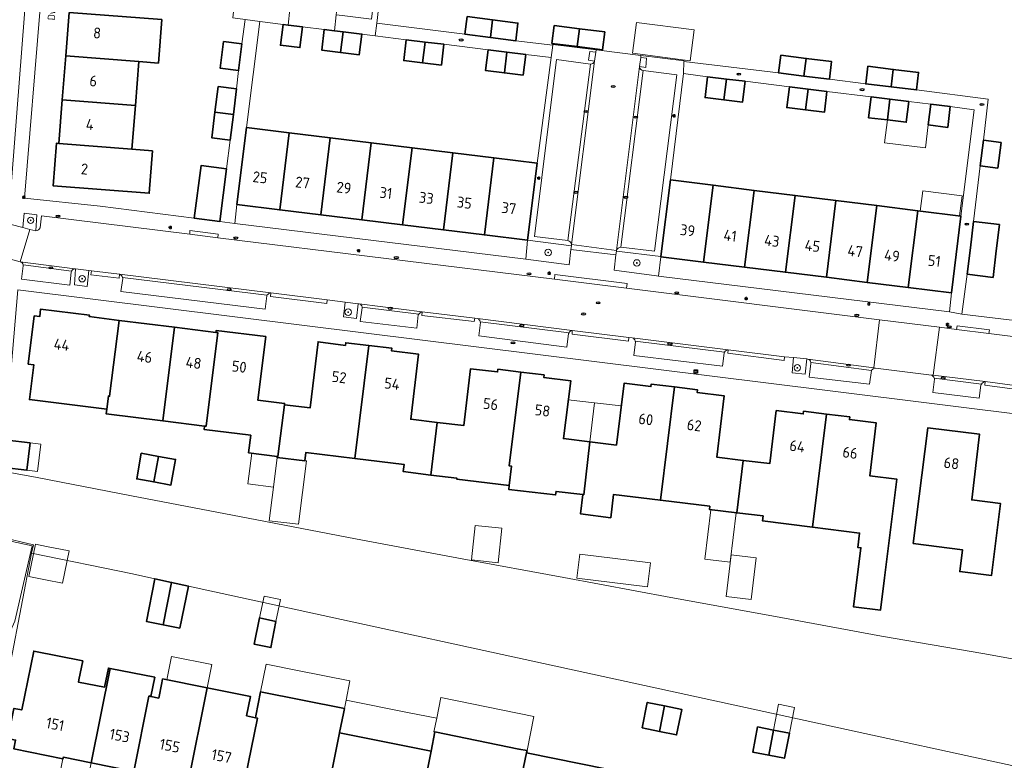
# Model space of a CAD drawing. Header units: metres. Extents: x 149984 to 156489, y 469398 to 478068.
# Tile 673 of 854: x 154636 to 154757, y 471860 to 471952. Entities that reach past the tile are written whole.
import ezdxf
from ezdxf.enums import TextEntityAlignment as Align

# ---------------------------------------------------------------- set-up
doc = ezdxf.new("R2010")
doc.units = ezdxf.units.M
doc.header["$LTSCALE"] = 0.75
for name, color, linetype, lineweight in [('B-WE-GK-BESCHOEIING-G', 252, 'GK-BESCHOEIING-SO', 18), ('B-WE-GR-BEPLANTING_CULTUUR_HEESTERS-GV', 252, 'Continuous', 18), ('B-WE-GR-BOOM-S', 252, 'Continuous', 25), ('B-WE-GR-GROENVOORZIENING-GV', 252, 'Continuous', 18), ('B-WE-IE-MEUBILAIR-S', 252, 'Continuous', 25), ('B-WE-OG-BEBOUWING-GV', 6, 'Continuous', 35), ('B-WE-OG-BEBOUWING-T18', 1, 'Continuous', 18), ('B-WE-OG-BEBOUWING_LUIFEL-GV', 6, 'Continuous', 18), ('B-WE-OG-BEBOUWING_OVERBOUWING-GV', 6, 'Continuous', 18), ('B-WE-OG-TERREIN_BEGROEID-GV', 252, 'Continuous', 18), ('B-WE-OG-TERREIN_ERF-GV', 252, 'Continuous', 18), ('B-WE-OG-TOPOGRAFIE-T18', 7, 'Continuous', 18), ('B-WE-OG-WATER-GV', 252, 'Continuous', 18), ('B-WE-VH-HALFVERHARDING_GRASBETONSTEEN-GV', 252, 'Continuous', 18), ('B-WE-VH-OPENVERHARDING_BETONELEMENT-GV', 252, 'Continuous', 18), ('B-WE-VH-OPENVERHARDING_BETONSTRAATSTEEN-GV', 252, 'Continuous', 18), ('B-WE-VH-OPENVERHARDING_STRAATBAKSTEEN-GV', 252, 'Continuous', 18), ('B-WE-VH-OPENVERHARDING_TEGEL-GV', 252, 'Continuous', 18)]:
    doc.layers.add(name, color=color, linetype=linetype, lineweight=lineweight)
doc.styles.add('NLCS-ISO', font='NLCS-ISO.ttf')
doc.styles.add('NLCS-ISO-M500-T18', font='NLCS-ISO.ttf', dxfattribs={"height": 0.9})
doc.styles.add('NLCS-ISO-M750-T18', font='NLCS-ISO.ttf', dxfattribs={"height": 1.35})
doc.linetypes.add('GK-BESCHOEIING-SO', pattern='A,18,-3,[1,NLCS.SHX,S=0.6,R=0,X=0,Y=0],-3', length=24)

# ---------------------------------------------------------------- blocks, each defined once
blk = doc.blocks.new('SIE-MEUBILAIR_BORD_VERKEER-SO')
blk.add_lwpolyline([(-0.5625, -0.5625), (0.5625, -0.5625), (0.5625, 0.5625), (-0.5625, 0.5625)], close=True)
at = {"style": 'NLCS-ISO'}
blk.add_text('vb', height=0.75, dxfattribs=at).set_placement((0, 0), align=Align.MIDDLE_CENTER)
blk = doc.blocks.new('SIE-MEUBILAIR_KAST_CAI-SO')
for points in [[(-1, 1), (1, 1), (1, 0.84), (-1, 0.84)], [(-1, 0.76), (1, 0.76), (1, -1), (-1, -1)]]:
    blk.add_lwpolyline(points, close=True)
at = {"style": 'NLCS-ISO'}
blk.add_text('cai', height=0.75, dxfattribs=at).set_placement((0, 0), align=Align.MIDDLE_CENTER)
blk = doc.blocks.new('SIE-MEUBILAIR_PAAL_LICHTMAST-SO')
for points in [[(-0.62, 0), (-1, 0)], [(-0.71, 0.71), (-0.44, 0.44)], [(0, 1), (0, 0.62)], [(0.44, 0.44), (0.71, 0.71)], [(1, 0), (0.62, 0)], [(-0.71, -0.71), (-0.44, -0.44)], [(0, -0.62), (0, -1)], [(0.44, -0.44), (0.71, -0.71)]]:
    blk.add_lwpolyline(points)
blk.add_circle((0, 0), 0.5)
blk = doc.blocks.new('SIE-MEUBILAIR_PUT_RIOOLPUT-SO')
blk.add_ellipse((0, 0), major_axis=(1.25, 0), ratio=0.54)
at = {"style": 'NLCS-ISO'}
blk.add_text('ri', height=0.75, dxfattribs=at).set_placement((-0.04, 0.07), align=Align.MIDDLE_CENTER)
blk = doc.blocks.new('SIE-MEUBILAIR_PUT_KOLK-SO')
blk.add_ellipse((0, 0), major_axis=(1.25, 0), ratio=0.54)
at = {"style": 'NLCS-ISO'}
blk.add_text('klk', height=0.75, dxfattribs=at).set_placement((0.03, 0), align=Align.MIDDLE_CENTER)
blk = doc.blocks.new('SIE-MEUBILAIR_PUT_BRANDKRAAN-SO')
blk.add_ellipse((0, 0), major_axis=(1.25, 0), ratio=0.54)
at = {"style": 'NLCS-ISO'}
blk.add_text('bk', height=0.75, dxfattribs=at).set_placement((0.03, 0), align=Align.MIDDLE_CENTER)
blk = doc.blocks.new('SGR-BOOM_GBKN-SO')
at = {"linetype": 'ByBlock', "lineweight": 18}
h = blk.add_hatch(color=0, dxfattribs=at)
h.dxf.hatch_style = 1
edge = h.paths.add_edge_path()
edge.add_arc((0, 0), 0.25, 0, 360)
at = {"color": 0, "linetype": 'ByBlock', "lineweight": 18}
for radius in [2, 0.25]:
    blk.add_circle((0, 0), radius, dxfattribs=at)
at = {"color": 0, "linetype": 'ByBlock', "lineweight": 18, "style": 'NLCS-ISO'}
blk.add_attdef('SOORT', (2.5, 0), '', height=1.5, dxfattribs=at)

msp = doc.modelspace()

# ---------------------------------------------------------------- linework, layer by layer
at = {"layer": 'B-WE-GK-BESCHOEIING-G', "flags": 128}
for points in [[(154445.683, 471935.293), (154457.761, 471932.784), (154467.364, 471930.588), (154478.549, 471928.253), (154485.988, 471926.546), (154497.2, 471924.149), (154508.97, 471921.658), (154521, 471919.074), (154531.451, 471916.863), (154543.248, 471914.354), (154554.601, 471912.014), (154566.129, 471909.615), (154576.603, 471907.466), (154583.651, 471906.033), (154588.496, 471905.001), (154601.674, 471902.335), (154614.227, 471899.86), (154620.841, 471898.517), (154627.405, 471897.185), (154627.752, 471897.114), (154627.862, 471897.092), (154630.211, 471896.65), (154631.335, 471896.439), (154631.662, 471896.377), (154633.448, 471896.041), (154637.76, 471895.23), (154649.412, 471892.981), (154663.852, 471890.202), (154677.127, 471887.659), (154690.331, 471885.196), (154702.88, 471882.887), (154716.12, 471880.424), (154728.608, 471878.16), (154742.195, 471875.651), (154754.701, 471873.48), (154766.296, 471871.38), (154778.841, 471869.151), (154785.011, 471868.152)], [(154637.036, 471885.886), (154637.299, 471886.929), (154633.077, 471887.927), (154632.873, 471886.949), (154629.856, 471887.576), (154629.542, 471887.641), (154628.414, 471887.875), (154625.957, 471888.386), (154625.633, 471888.453), (154623.439, 471888.909), (154619.671, 471889.661), (154619.61, 471889.46)]]:
    msp.add_lwpolyline(points, dxfattribs=at)
at = {"layer": 'B-WE-GR-BEPLANTING_CULTUUR_HEESTERS-GV', "flags": 128}
for points in [[(154703.768, 471923.421), (154703.825, 471923.896), (154698.412, 471924.579), (154698.412, 471924.576), (154698.18, 471922.235), (154703.544, 471921.551)], [(154714.883, 471922.537), (154714.885, 471922.552), (154709.384, 471923.208), (154709.336, 471922.763), (154709.131, 471920.886), (154714.361, 471920.17), (154714.586, 471920.142)]]:
    msp.add_lwpolyline(points, close=True, dxfattribs=at)
at = {"layer": 'B-WE-GR-GROENVOORZIENING-GV', "flags": 128}
for points in [[(154637.588, 471925.728), (154637.726, 471927.699), (154636.144, 471927.91), (154635.993, 471926.137), (154636.83, 471925.922)], [(154644.146, 471920.828), (154642.5, 471921.042), (154642.351, 471919.059), (154643.922, 471918.861)], [(154677.465, 471916.722), (154675.834, 471916.929), (154675.619, 471915.087), (154677.245, 471914.883)], [(154732.964, 471909.896), (154731.311, 471910.062), (154731.126, 471908.194), (154732.718, 471908.018)]]:
    msp.add_lwpolyline(points, close=True, dxfattribs=at)
at = {"layer": 'B-WE-OG-BEBOUWING-GV', "flags": 128}
for points in [[(154641.697, 471952.736), (154641.275, 471947.35), (154650.308, 471946.654), (154652.752, 471946.479), (154653.158, 471951.853)], [(154693.803, 471949.643), (154694.079, 471951.82), (154690.941, 471952.219), (154690.664, 471950.042)], [(154668.155, 471951.247), (154667.844, 471948.686), (154670.239, 471948.396), (154670.55, 471950.957), (154668.803, 471951.169)], [(154694.079, 471951.82), (154693.803, 471949.643), (154696.941, 471949.245), (154697.217, 471951.422)], [(154704.825, 471950.715), (154701.694, 471951.111), (154701.416, 471948.911), (154704.546, 471948.515)], [(154675.267, 471947.791), (154675.581, 471950.352), (154674.54, 471950.48), (154673.256, 471950.637), (154672.942, 471948.076)], [(154675.581, 471950.352), (154675.267, 471947.791), (154677.592, 471947.506), (154677.905, 471950.067)], [(154704.546, 471948.515), (154707.676, 471948.119), (154707.955, 471950.318), (154704.825, 471950.715)], [(154663.081, 471948.84), (154660.799, 471949.127), (154660.385, 471945.832), (154662.667, 471945.545)], [(154683.385, 471949.353), (154683.079, 471946.791), (154685.412, 471946.513), (154685.717, 471949.075)], [(154685.717, 471949.075), (154685.412, 471946.513), (154687.744, 471946.235), (154688.049, 471948.797)], [(154640.852, 471941.941), (154649.89, 471941.244), (154650.308, 471946.654), (154641.275, 471947.35)], [(154695.851, 471947.818), (154693.528, 471948.106), (154693.211, 471945.545), (154695.534, 471945.257)], [(154697.858, 471944.97), (154698.175, 471947.53), (154695.851, 471947.818), (154695.534, 471945.257)], [(154732.592, 471944.863), (154732.865, 471947.045), (154729.729, 471947.437), (154729.457, 471945.255)], [(154732.865, 471947.045), (154732.592, 471944.863), (154735.728, 471944.471), (154736, 471946.653)], [(154743.377, 471943.531), (154743.636, 471945.697), (154740.496, 471946.073), (154740.237, 471943.906)], [(154720.669, 471944.781), (154720.361, 471942.219), (154722.683, 471941.94), (154722.992, 471944.501)], [(154743.636, 471945.697), (154743.377, 471943.531), (154746.516, 471943.156), (154746.775, 471945.322)], [(154659.738, 471940.404), (154662.02, 471940.118), (154662.417, 471943.281), (154660.135, 471943.567)], [(154722.683, 471941.94), (154725.006, 471941.66), (154725.314, 471944.222), (154722.992, 471944.501)], [(154732.789, 471940.69), (154733.108, 471943.25), (154730.783, 471943.54), (154730.464, 471940.98)], [(154732.789, 471940.69), (154735.113, 471940.4), (154735.432, 471942.96), (154733.108, 471943.25)], [(154742.908, 471939.443), (154743.219, 471942.004), (154740.897, 471942.286), (154740.586, 471939.725)], [(154649.89, 471941.244), (154640.852, 471941.941), (154640.429, 471936.539), (154649.473, 471935.842)], [(154743.219, 471942.004), (154742.908, 471939.443), (154745.23, 471939.161), (154745.54, 471941.722)], [(154748.282, 471941.389), (154747.966, 471938.829), (154750.367, 471938.532), (154750.684, 471941.092)], [(154659.738, 471940.404), (154659.341, 471937.241), (154661.624, 471936.955), (154662.02, 471940.118)], [(154668.927, 471937.845), (154663.627, 471938.495), (154662.461, 471928.979), (154667.761, 471928.33)], [(154668.927, 471937.845), (154667.761, 471928.33), (154672.823, 471927.71), (154673.989, 471937.225)], [(154652.014, 471935.646), (154649.473, 471935.842), (154640.429, 471936.539), (154640.127, 471936.561), (154639.715, 471931.302), (154651.608, 471930.386)], [(154672.823, 471927.71), (154677.886, 471927.09), (154679.051, 471936.605), (154673.989, 471937.225)], [(154677.886, 471927.09), (154682.948, 471926.47), (154684.114, 471935.985), (154679.051, 471936.605)], [(154756.55, 471933.483), (154756.959, 471936.656), (154754.775, 471936.937), (154754.366, 471933.765)], [(154684.114, 471935.985), (154682.948, 471926.47), (154688.01, 471925.85), (154689.176, 471935.365)], [(154693.073, 471925.23), (154694.238, 471934.745), (154689.176, 471935.365), (154688.01, 471925.85)], [(154661.185, 471933.39), (154658.012, 471933.809), (154657.154, 471927.308), (154660.326, 471926.889)], [(154694.238, 471934.745), (154693.073, 471925.23), (154698.412, 471924.576), (154698.412, 471924.579), (154699.577, 471934.091)], [(154720.182, 471921.879), (154721.361, 471931.37), (154716.062, 471932.027), (154714.885, 471922.552), (154714.883, 471922.537)], [(154721.361, 471931.37), (154720.182, 471921.879), (154725.243, 471921.251), (154726.421, 471930.741)], [(154725.243, 471921.251), (154730.304, 471920.623), (154731.482, 471930.113), (154726.421, 471930.741)], [(154735.365, 471919.994), (154736.543, 471929.485), (154731.482, 471930.113), (154730.304, 471920.623)], [(154735.365, 471919.994), (154740.426, 471919.366), (154741.604, 471928.856), (154736.543, 471929.485)], [(154745.487, 471918.738), (154746.665, 471928.228), (154741.604, 471928.856), (154740.426, 471919.366)], [(154746.665, 471928.228), (154745.487, 471918.738), (154750.83, 471918.074), (154752.008, 471927.565)], [(154756.374, 471923.252), (154756.768, 471926.516), (154753.572, 471926.902), (154753.177, 471923.638), (154752.783, 471920.375), (154755.98, 471919.988)], [(154646.702, 471905.294), (154647.871, 471914.674), (154644.193, 471915.133), (154644.216, 471915.315), (154638.177, 471916.068), (154638.061, 471915.141), (154637.387, 471915.225), (154636.644, 471909.261), (154637.318, 471909.177), (154636.782, 471904.874), (154646.364, 471903.677), (154646.568, 471905.31)], [(154647.871, 471914.674), (154646.702, 471905.294), (154646.568, 471905.31), (154646.364, 471903.677), (154646.294, 471903.117), (154653.298, 471902.244), (154654.741, 471913.818)], [(154659.859, 471913.18), (154654.741, 471913.818), (154653.298, 471902.244), (154658.444, 471901.602), (154658.641, 471901.577), (154660.084, 471913.152)], [(154667.525, 471897.846), (154668.319, 471904.216), (154668.32, 471904.226), (154668.344, 471904.414), (154665.032, 471904.827), (154666.01, 471912.667), (154659.89, 471913.43), (154659.859, 471913.18), (154660.084, 471913.152), (154658.641, 471901.577), (154658.444, 471901.602), (154658.394, 471901.199), (154664.173, 471900.479), (154663.901, 471898.298), (154667.449, 471897.855)], [(154668.319, 471904.216), (154667.525, 471897.846), (154667.449, 471897.855), (154667.432, 471897.716), (154670.835, 471897.314), (154670.974, 471898.333), (154677.053, 471897.595), (154678.773, 471911.559), (154675.919, 471911.902), (154675.88, 471911.574), (154672.503, 471912.02), (154671.513, 471903.84), (154668.32, 471904.226)], [(154687.234, 471902.051), (154683.958, 471902.445), (154684.924, 471910.487), (154681.588, 471910.888), (154681.628, 471911.216), (154678.773, 471911.559), (154677.053, 471897.595), (154683.132, 471896.857), (154683.034, 471895.974), (154686.434, 471895.556)], [(154697.586, 471908.28), (154694.732, 471908.623), (154694.693, 471908.295), (154691.357, 471908.696), (154690.51, 471901.657), (154687.234, 471902.051), (154686.434, 471895.556), (154689.659, 471895.159), (154689.649, 471895.046), (154696.124, 471894.252), (154696.416, 471896.634), (154696.13, 471896.67)], [(154706.112, 471899.653), (154702.837, 471900.059), (154703.738, 471907.208), (154700.402, 471907.609), (154700.441, 471907.937), (154697.586, 471908.28), (154696.13, 471896.67), (154696.416, 471896.634), (154696.124, 471894.252), (154696.067, 471893.767), (154701.878, 471893.088), (154701.929, 471893.523), (154705.258, 471893.134), (154705.349, 471893.123)], [(154714.829, 471892.438), (154716.562, 471906.451), (154713.709, 471906.804), (154713.668, 471906.476), (154710.334, 471906.889), (154709.387, 471899.248), (154706.112, 471899.653), (154705.349, 471893.123), (154705.258, 471893.134), (154704.957, 471890.753), (154708.691, 471890.281), (154709.041, 471893.154)], [(154716.562, 471906.451), (154714.829, 471892.438), (154720.933, 471891.684), (154720.892, 471891.292), (154724.302, 471890.882), (154725.082, 471897.369), (154721.807, 471897.769), (154722.709, 471905.357), (154719.375, 471905.77), (154719.415, 471906.097)], [(154735.389, 471903.089), (154732.535, 471903.438), (154732.495, 471903.111), (154729.16, 471903.519), (154728.358, 471896.968), (154725.082, 471897.369), (154724.302, 471890.882), (154727.525, 471890.494), (154727.459, 471889.892), (154733.625, 471889.114)], [(154735.389, 471903.089), (154733.625, 471889.114), (154739.478, 471888.375), (154739.248, 471886.604), (154739.634, 471886.555), (154738.71, 471879.262), (154742.046, 471878.84), (154742.555, 471882.862), (154742.969, 471886.133), (154744.074, 471895.048), (154740.736, 471895.453), (154741.537, 471902.004), (154738.202, 471902.412), (154738.242, 471902.74)], [(154746.089, 471887.071), (154752.183, 471886.321), (154751.85, 471883.607), (154755.802, 471883.138), (154756.906, 471892.027), (154753.339, 471892.47), (154754.32, 471900.593), (154747.909, 471901.38)], [(154634.028, 471899.848), (154633.637, 471896.476), (154636.477, 471896.146), (154636.869, 471899.518)], [(154652.174, 471894.699), (154652.747, 471897.863), (154650.631, 471898.246), (154650.058, 471895.082)], [(154652.747, 471897.863), (154652.174, 471894.699), (154654.289, 471894.316), (154654.863, 471897.479)], [(154653.327, 471877.046), (154654.371, 471882.271), (154652.293, 471882.723), (154651.265, 471877.466)], [(154655.389, 471876.626), (154656.446, 471881.819), (154654.371, 471882.271), (154653.327, 471877.046)], [(154665.246, 471877.881), (154664.574, 471874.65), (154666.657, 471874.219), (154667.275, 471877.441)], [(154644.415, 471859.983), (154646.764, 471871.654), (154646.554, 471871.696), (154646.083, 471869.343), (154642.852, 471869.961), (154642.916, 471870.219), (154643.386, 471872.573), (154637.319, 471873.786), (154635.84, 471866.509), (154634.867, 471866.71), (154634.109, 471862.977), (154635.082, 471862.779), (154634.864, 471861.702), (154640.934, 471860.468), (154641.001, 471860.672)], [(154651.577, 471868.205), (154651.585, 471868.245), (154651.827, 471868.193), (154652.298, 471870.547), (154646.764, 471871.654), (154644.415, 471859.983), (154649.724, 471858.913)], [(154651.585, 471868.245), (154651.577, 471868.205), (154649.724, 471858.913), (154656.413, 471857.563), (154658.765, 471869.253), (154653.256, 471870.355), (154653.158, 471869.864), (154652.783, 471867.987), (154651.827, 471868.193)], [(154664.989, 471865.507), (154664.753, 471865.554), (154663.654, 471865.793), (154664.132, 471868.18), (154658.765, 471869.253), (154656.413, 471857.563), (154662.86, 471856.262), (154663.12, 471856.211)], [(154673.867, 471857.317), (154675.149, 471863.687), (154675.159, 471863.736), (154675.636, 471866.087), (154675.76, 471866.698), (154665.379, 471868.735), (154664.797, 471865.77), (154664.753, 471865.554), (154664.989, 471865.507), (154663.12, 471856.211), (154662.86, 471856.262), (154662.818, 471856.058), (154668.596, 471854.877), (154669.291, 471858.236)], [(154715.334, 471867.008), (154713.203, 471867.443), (154712.578, 471864.305), (154714.709, 471863.87)], [(154714.709, 471863.87), (154716.839, 471863.435), (154717.464, 471866.573), (154715.334, 471867.008)], [(154728.82, 471864.034), (154726.857, 471864.419), (154726.252, 471861.313), (154728.229, 471860.928)], [(154684.285, 471850.587), (154686.463, 471861.411), (154675.149, 471863.687), (154673.867, 471857.317), (154678.768, 471856.334), (154677.945, 471852.204), (154681.055, 471851.584), (154681.523, 471851.491), (154681.454, 471851.145)], [(154686.463, 471861.411), (154684.285, 471850.587), (154687.078, 471850.036), (154687.185, 471850.338), (154690.732, 471849.629), (154691.602, 471853.728), (154696.489, 471852.737), (154698.278, 471861.207), (154698.336, 471861.481), (154697.336, 471861.684), (154686.942, 471863.793)], [(154728.229, 471860.928), (154730.171, 471860.534), (154730.782, 471863.649), (154728.82, 471864.034)], [(154696.489, 471852.737), (154700.986, 471851.825), (154700.272, 471848.134), (154706.019, 471846.982), (154706.092, 471847.188), (154705.828, 471847.242), (154708.231, 471859.183), (154698.278, 471861.207)]]:
    msp.add_lwpolyline(points, close=True, dxfattribs=at)
at = {"layer": 'B-WE-OG-BEBOUWING_LUIFEL-GV', "flags": 128}
for points in [[(154745.54, 471941.722), (154745.23, 471939.161), (154742.908, 471939.443), (154742.559, 471936.618), (154747.616, 471935.994), (154747.966, 471938.829), (154748.282, 471941.389)], [(154746.978, 471928.189), (154751.834, 471927.587), (154752.143, 471930.071), (154747.286, 471930.674)], [(154706.677, 471904.488), (154703.443, 471904.866), (154702.837, 471900.059), (154706.112, 471899.653)], [(154706.677, 471904.488), (154706.112, 471899.653), (154709.387, 471899.248), (154709.989, 471904.101)], [(154636.869, 471899.518), (154636.477, 471896.146), (154637.796, 471895.993), (154638.187, 471899.365)], [(154667.432, 471897.716), (154667.449, 471897.855), (154664.296, 471898.249), (154663.823, 471894.456), (154666.976, 471894.062)], [(154667.432, 471897.716), (154666.976, 471894.062), (154666.458, 471889.909), (154670.069, 471889.458), (154671.046, 471897.288), (154670.835, 471897.314)], [(154721.083, 471891.269), (154720.348, 471885.15), (154723.478, 471884.774), (154724.214, 471890.893)], [(154665.246, 471877.881), (154667.275, 471877.441), (154667.864, 471880.156), (154665.835, 471880.596)], [(154658.765, 471869.253), (154659.341, 471872.134), (154654.353, 471873.131), (154653.777, 471870.251)], [(154665.379, 471868.735), (154675.76, 471866.698), (154675.963, 471867.734), (154676.433, 471870.129), (154669.933, 471871.404), (154666.052, 471872.166)], [(154687.164, 471865.481), (154686.826, 471863.816), (154686.942, 471863.792), (154698.336, 471861.481), (154699.193, 471865.705), (154687.683, 471868.04)], [(154675.149, 471863.687), (154680.946, 471862.521), (154686.463, 471861.411), (154686.942, 471863.792), (154686.826, 471863.816), (154687.164, 471865.481), (154683.552, 471866.207), (154675.963, 471867.734), (154675.76, 471866.698)], [(154728.82, 471864.034), (154730.782, 471863.649), (154731.407, 471866.832), (154729.445, 471867.217)], [(154644.415, 471859.983), (154641.001, 471860.672), (154640.934, 471860.468), (154640.644, 471859.026), (154644.083, 471858.333)]]:
    msp.add_lwpolyline(points, close=True, dxfattribs=at)
at = {"layer": 'B-WE-OG-BEBOUWING_OVERBOUWING-GV', "flags": 128}
for points in [[(154711.398, 471947.681), (154718.51, 471946.764), (154719.001, 471950.573), (154711.89, 471951.491)], [(154691.935, 471889.33), (154691.479, 471885.053), (154694.772, 471884.701), (154695.228, 471888.978)], [(154637.544, 471887.007), (154636.737, 471883.011), (154638.77, 471882.601), (154640.881, 471882.175), (154641.688, 471886.171), (154638.913, 471886.731)], [(154704.504, 471882.791), (154713.238, 471881.719), (154713.604, 471884.703), (154704.87, 471885.775)], [(154723.59, 471885.703), (154722.97, 471880.548), (154726.07, 471880.176), (154726.69, 471885.33)]]:
    msp.add_lwpolyline(points, close=True, dxfattribs=at)
at = {"layer": 'B-WE-OG-TERREIN_BEGROEID-GV', "flags": 128}
msp.add_lwpolyline([(154638.663, 471983.824), (154631.545, 471985.772), (154627.573, 471971.86), (154624.07, 471959.681), (154623.43, 471956.323), (154623.359, 471953.964), (154623.977, 471951.392), (154625.136, 471948.994), (154627.083, 471945.758), (154629.672, 471942.078), (154631.659, 471937.74), (154632.45, 471934.047), (154632.463, 471929.099), (154634.311, 471928.668), (154636.745, 471959.986)], close=True, dxfattribs=at)
for points in [[(154631.901, 471859.198), (154637.036, 471885.886), (154637.299, 471886.929), (154633.077, 471887.927), (154632.873, 471886.949), (154629.856, 471887.576), (154629.478, 471885.733), (154629.815, 471882.72), (154629.405, 471882.692), (154629.301, 471884.052), (154628.567, 471880.098), (154626.97, 471880.436)], [(154628.973, 471874.828), (154631.186, 471878.352), (154633.333, 471887.617), (154637.119, 471886.793), (154634.996, 471877.494), (154630.927, 471868.57), (154629.457, 471859.688), (154631.901, 471859.198)]]:
    msp.add_lwpolyline(points, dxfattribs=at)
at = {"layer": 'B-WE-OG-TERREIN_ERF-GV', "flags": 128}
for points in [[(154680.603, 471958.573), (154679.741, 471951.401), (154690.664, 471950.042), (154690.941, 471952.219), (154694.079, 471951.82), (154697.217, 471951.422), (154696.941, 471949.245), (154701.529, 471948.68), (154701.546, 471948.775), (154706.897, 471948.11), (154712.423, 471947.424), (154717.771, 471946.759), (154717.741, 471946.655), (154729.457, 471945.255), (154729.729, 471947.437), (154732.865, 471947.045), (154736, 471946.653), (154735.728, 471944.471), (154740.237, 471943.906), (154740.496, 471946.073), (154743.636, 471945.697), (154746.775, 471945.322), (154746.516, 471943.156), (154755.388, 471942.001), (154754.775, 471936.937), (154756.959, 471936.656), (154756.55, 471933.483), (154754.366, 471933.765), (154753.572, 471926.902), (154756.768, 471926.516), (154756.374, 471923.252), (154755.98, 471919.988), (154752.783, 471920.375), (154752.122, 471915.422), (154778.656, 471912.26)], [(154638.128, 471953.256), (154636.193, 471929.777), (154645.56, 471928.776), (154657.154, 471927.308), (154658.012, 471933.809), (154661.185, 471933.39), (154661.624, 471936.955), (154659.341, 471937.241), (154659.738, 471940.404), (154660.135, 471943.567), (154662.417, 471943.281), (154662.667, 471945.545), (154660.385, 471945.832), (154660.799, 471949.127), (154663.081, 471948.84), (154663.461, 471951.862)], [(154653.158, 471951.853), (154652.752, 471946.479), (154650.308, 471946.654), (154649.89, 471941.244), (154649.473, 471935.842), (154652.014, 471935.646), (154651.608, 471930.386), (154639.715, 471931.302), (154640.127, 471936.561), (154640.429, 471936.539), (154640.852, 471941.941), (154641.275, 471947.35), (154641.697, 471952.736)], [(154634.867, 471866.71), (154635.84, 471866.509), (154637.319, 471873.786), (154643.386, 471872.573), (154642.916, 471870.219), (154642.852, 471869.961), (154646.083, 471869.343), (154646.554, 471871.696), (154646.764, 471871.654), (154652.298, 471870.547), (154651.827, 471868.193), (154652.783, 471867.987), (154653.158, 471869.864), (154653.256, 471870.355), (154658.765, 471869.253), (154664.132, 471868.18), (154663.654, 471865.793), (154664.753, 471865.554), (154664.797, 471865.77), (154665.379, 471868.735), (154675.76, 471866.698), (154675.636, 471866.087), (154675.159, 471863.736), (154675.149, 471863.687), (154686.463, 471861.411), (154686.942, 471863.793), (154697.336, 471861.684), (154698.336, 471861.481), (154698.278, 471861.207), (154708.231, 471859.183)], [(154644.415, 471859.983), (154641.001, 471860.672), (154640.934, 471860.468), (154634.864, 471861.702)]]:
    msp.add_lwpolyline(points, dxfattribs=at)
for points in [[(154679.051, 471936.605), (154684.114, 471935.985), (154689.176, 471935.365), (154694.238, 471934.745), (154699.577, 471934.091), (154701.333, 471947.185), (154698.175, 471947.53), (154697.858, 471944.97), (154695.534, 471945.257), (154693.211, 471945.545), (154693.528, 471948.106), (154688.049, 471948.797), (154687.744, 471946.235), (154685.412, 471946.513), (154683.079, 471946.791), (154683.385, 471949.353), (154679.57, 471949.85), (154677.905, 471950.067), (154677.592, 471947.506), (154675.267, 471947.791), (154672.942, 471948.076), (154673.256, 471950.637), (154670.55, 471950.957), (154670.239, 471948.396), (154667.844, 471948.686), (154668.155, 471951.247), (154665.289, 471951.598), (154663.627, 471938.495), (154668.927, 471937.845), (154673.989, 471937.225)], [(154704.825, 471950.715), (154707.955, 471950.318), (154707.676, 471948.119), (154704.546, 471948.515), (154701.416, 471948.911), (154701.694, 471951.111)], [(154753.649, 471940.68), (154750.684, 471941.092), (154750.367, 471938.532), (154747.966, 471938.829), (154748.282, 471941.389), (154745.54, 471941.722), (154745.23, 471939.161), (154742.908, 471939.443), (154740.586, 471939.725), (154740.897, 471942.286), (154735.432, 471942.96), (154735.113, 471940.4), (154732.789, 471940.69), (154730.464, 471940.98), (154730.783, 471943.54), (154725.314, 471944.222), (154725.006, 471941.66), (154722.683, 471941.94), (154720.361, 471942.219), (154720.669, 471944.781), (154717.696, 471945.182), (154716.062, 471932.027), (154721.361, 471931.37), (154726.421, 471930.741), (154731.482, 471930.113), (154736.543, 471929.485), (154741.604, 471928.856), (154746.665, 471928.228), (154752.008, 471927.565)], [(154688.01, 471925.85), (154682.948, 471926.47), (154677.886, 471927.09), (154672.823, 471927.71), (154667.761, 471928.33), (154662.461, 471928.979), (154662.177, 471926.661), (154698.18, 471922.235), (154698.412, 471924.576), (154693.073, 471925.23)], [(154735.365, 471919.994), (154730.304, 471920.623), (154725.243, 471921.251), (154720.182, 471921.879), (154714.883, 471922.537), (154714.586, 471920.142), (154750.581, 471915.736), (154750.83, 471918.074), (154745.487, 471918.738), (154740.426, 471919.366)], [(154785.011, 471868.152), (154785.141, 471868.849), (154788.772, 471899.368), (154735.48, 471906.013), (154670.821, 471914.044), (154635.35, 471918.452), (154634.036, 471902.962), (154633.448, 471896.041), (154637.76, 471895.23), (154649.412, 471892.981), (154663.852, 471890.202), (154677.127, 471887.659), (154690.331, 471885.196), (154702.88, 471882.887), (154716.12, 471880.424), (154728.608, 471878.16), (154742.195, 471875.651), (154754.701, 471873.48), (154766.296, 471871.38), (154778.841, 471869.151)], [(154647.871, 471914.674), (154654.741, 471913.818), (154659.859, 471913.18), (154659.89, 471913.43), (154666.01, 471912.667), (154665.032, 471904.827), (154668.344, 471904.414), (154668.32, 471904.226), (154671.513, 471903.84), (154672.503, 471912.02), (154675.88, 471911.574), (154675.919, 471911.902), (154678.773, 471911.559), (154681.628, 471911.216), (154681.588, 471910.888), (154684.924, 471910.487), (154683.958, 471902.445), (154687.234, 471902.051), (154690.51, 471901.657), (154691.357, 471908.696), (154694.693, 471908.295), (154694.732, 471908.623), (154697.586, 471908.28), (154700.441, 471907.937), (154700.402, 471907.609), (154703.738, 471907.208), (154702.837, 471900.059), (154706.112, 471899.653), (154709.387, 471899.248), (154710.334, 471906.889), (154713.668, 471906.476), (154713.709, 471906.804), (154716.562, 471906.451), (154719.415, 471906.097), (154719.375, 471905.77), (154722.709, 471905.357), (154721.807, 471897.769), (154725.082, 471897.369), (154728.358, 471896.968), (154729.16, 471903.519), (154732.495, 471903.111), (154732.535, 471903.438), (154735.389, 471903.089), (154738.242, 471902.74), (154738.202, 471902.412), (154741.537, 471902.004), (154740.736, 471895.453), (154744.074, 471895.048), (154742.969, 471886.133), (154742.555, 471882.862), (154742.046, 471878.84), (154738.71, 471879.262), (154739.634, 471886.555), (154739.248, 471886.604), (154739.478, 471888.375), (154733.625, 471889.114), (154727.459, 471889.892), (154727.525, 471890.494), (154724.302, 471890.882), (154720.892, 471891.292), (154720.933, 471891.684), (154714.829, 471892.438), (154709.041, 471893.154), (154708.691, 471890.281), (154704.957, 471890.753), (154705.258, 471893.134), (154701.929, 471893.523), (154701.878, 471893.088), (154696.067, 471893.767), (154696.124, 471894.252), (154689.649, 471895.046), (154689.659, 471895.159), (154686.434, 471895.556), (154683.034, 471895.974), (154683.132, 471896.857), (154677.053, 471897.595), (154670.974, 471898.333), (154670.835, 471897.314), (154667.432, 471897.716), (154667.449, 471897.855), (154663.901, 471898.298), (154664.173, 471900.479), (154658.394, 471901.199), (154658.444, 471901.602), (154653.298, 471902.244), (154646.294, 471903.117), (154646.364, 471903.677), (154636.782, 471904.874), (154637.318, 471909.177), (154636.644, 471909.261), (154637.387, 471915.225), (154638.061, 471915.141), (154638.177, 471916.068), (154644.216, 471915.315), (154644.193, 471915.133)], [(154746.089, 471887.071), (154747.909, 471901.38), (154754.32, 471900.593), (154753.339, 471892.47), (154756.906, 471892.027), (154755.802, 471883.138), (154751.85, 471883.607), (154752.183, 471886.321)], [(154634.028, 471899.848), (154636.869, 471899.518), (154636.477, 471896.146), (154633.637, 471896.476)], [(154652.174, 471894.699), (154650.058, 471895.082), (154650.631, 471898.246), (154652.747, 471897.863), (154654.863, 471897.479), (154654.289, 471894.316)], [(154637.036, 471885.886), (154631.901, 471859.198), (154677.504, 471849.918), (154758.487, 471833.605), (154780.201, 471829.4), (154783.037, 471852.456), (154783.246, 471854.159), (154777.601, 471855.448), (154656.446, 471881.819), (154655.389, 471876.626), (154653.327, 471877.046), (154651.265, 471877.466), (154652.293, 471882.723), (154649.549, 471883.32)], [(154665.246, 471877.881), (154667.275, 471877.441), (154666.657, 471874.219), (154664.574, 471874.65)], [(154714.709, 471863.87), (154712.578, 471864.305), (154713.203, 471867.443), (154715.334, 471867.008), (154717.464, 471866.573), (154716.839, 471863.435)], [(154728.82, 471864.034), (154730.782, 471863.649), (154730.171, 471860.534), (154728.229, 471860.928), (154726.252, 471861.313), (154726.857, 471864.419)]]:
    msp.add_lwpolyline(points, close=True, dxfattribs=at)
at = {"layer": 'B-WE-OG-WATER-GV', "flags": 128}
for points in [[(154766.296, 471871.38), (154754.701, 471873.48), (154742.195, 471875.651), (154728.608, 471878.16), (154716.12, 471880.424), (154702.88, 471882.887), (154690.331, 471885.196), (154677.127, 471887.659), (154663.852, 471890.202), (154649.412, 471892.981), (154637.76, 471895.23), (154633.448, 471896.041)], [(154633.077, 471887.927), (154637.299, 471886.929), (154637.036, 471885.886), (154649.549, 471883.32), (154652.293, 471882.723), (154654.371, 471882.271), (154656.446, 471881.819), (154777.601, 471855.448)]]:
    msp.add_lwpolyline(points, dxfattribs=at)
at = {"layer": 'B-WE-VH-HALFVERHARDING_GRASBETONSTEEN-GV', "flags": 128}
msp.add_lwpolyline([(154634.996, 471877.494), (154637.119, 471886.793), (154633.333, 471887.617), (154631.186, 471878.352), (154628.973, 471874.828)], dxfattribs=at)
at = {"layer": 'B-WE-VH-OPENVERHARDING_BETONELEMENT-GV', "flags": 128}
for points in [[(154656.649, 471925.776), (154656.617, 471925.319), (154660.112, 471924.873), (154660.149, 471925.335)], [(154709.396, 471923.318), (154703.843, 471924.051), (154703.825, 471923.896), (154703.768, 471923.421), (154709.336, 471922.763), (154709.384, 471923.208)], [(154647.925, 471920.373), (154644.456, 471920.787), (154644.378, 471920.306), (154647.874, 471919.9)], [(154701.782, 471920.337), (154701.72, 471919.754), (154710.647, 471918.641), (154710.708, 471919.226)], [(154666.632, 471918.062), (154666.598, 471917.612), (154673.581, 471916.736), (154673.631, 471917.207)], [(154685.36, 471915.726), (154685.333, 471915.289), (154691.815, 471914.518), (154691.863, 471914.944)], [(154703.938, 471913.435), (154703.899, 471912.977), (154710.905, 471912.1), (154710.941, 471912.57)], [(154751.533, 471913.983), (154751.467, 471913.554), (154755.474, 471913.043), (154755.522, 471913.491)], [(154723.208, 471911.042), (154723.174, 471910.596), (154730.137, 471909.724), (154730.193, 471910.175)], [(154755.007, 471907.099), (154754.954, 471906.655), (154758.941, 471906.142), (154758.969, 471906.575)]]:
    msp.add_lwpolyline(points, close=True, dxfattribs=at)
at = {"layer": 'B-WE-VH-OPENVERHARDING_BETONSTRAATSTEEN-GV', "flags": 128}
for points in [[(154677.561, 471975.225), (154671.798, 471975.909), (154669.013, 471953.12), (154668.803, 471951.169), (154670.55, 471950.957), (154673.256, 471950.637), (154674.54, 471950.48), (154674.747, 471952.422)], [(154712.26, 471946.038), (154712.395, 471947.172), (154712.423, 471947.424), (154706.897, 471948.11), (154706.85, 471947.84), (154706.669, 471946.711), (154703.843, 471924.051), (154709.396, 471923.318)], [(154706.669, 471946.711), (154706.85, 471947.84), (154706.116, 471947.926), (154705.951, 471946.837)], [(154712.395, 471947.172), (154712.26, 471946.038), (154713.012, 471945.928), (154713.117, 471947.077)], [(154706.169, 471946.347), (154701.975, 471946.899), (154699.258, 471925.021), (154703.382, 471924.53)], [(154712.693, 471945.552), (154709.952, 471923.727), (154714.117, 471923.211), (154716.848, 471945.03)]]:
    msp.add_lwpolyline(points, close=True, dxfattribs=at)
for points in [[(154706.169, 471946.347), (154703.382, 471924.53)], [(154703.843, 471924.051), (154706.669, 471946.711)], [(154712.26, 471946.038), (154709.396, 471923.318)], [(154709.952, 471923.727), (154712.693, 471945.552)]]:
    msp.add_lwpolyline(points, dxfattribs=at)
at = {"layer": 'B-WE-VH-OPENVERHARDING_BETONSTRAATSTEEN-GV'}
for points in [[(154706.669, 471946.711, -0.3680457), (154706.169, 471946.347)], [(154712.693, 471945.552, -0.3818598), (154712.26, 471946.038)], [(154703.382, 471924.53, -0.3276617), (154703.843, 471924.051)], [(154709.396, 471923.318, -0.2619392), (154709.952, 471923.727)]]:
    msp.add_lwpolyline(points, format="xyb", dxfattribs=at)
at = {"layer": 'B-WE-VH-OPENVERHARDING_STRAATBAKSTEEN-GV', "flags": 128}
for points in [[(154777.53, 471910.302), (154755.474, 471913.043), (154751.467, 471913.554), (154749.356, 471913.843), (154748.568, 471907.886), (154755.007, 471907.099), (154758.969, 471906.575), (154766.035, 471905.726), (154766.157, 471905.712), (154768.045, 471905.493), (154778.076, 471904.218), (154789.137, 471902.909), (154789.529, 471906.06), (154790.278, 471912.094), (154793.541, 471938.372), (154796.7, 471963.18)], [(154741.949, 471914.752), (154710.647, 471918.641), (154701.72, 471919.754), (154660.112, 471924.873), (154656.617, 471925.319), (154638.269, 471927.581), (154638.099, 471926.11)], [(154637.588, 471925.728), (154636.83, 471925.922), (154635.651, 471921.923), (154642.42, 471921.053), (154642.5, 471921.042), (154644.146, 471920.828), (154644.456, 471920.787), (154647.925, 471920.373), (154666.632, 471918.062), (154673.631, 471917.207), (154675.834, 471916.929), (154677.465, 471916.722), (154677.518, 471916.716)], [(154642.42, 471921.053), (154635.651, 471921.923)], [(154636.03, 471921.419), (154635.825, 471919.766), (154641.774, 471919.039), (154641.963, 471920.627)], [(154642.006, 471920.753), (154636.024, 471921.522)], [(154636.024, 471921.522), (154642.006, 471920.753)], [(154666.632, 471918.062), (154647.925, 471920.373)], [(154648.329, 471919.856), (154648.097, 471918.226), (154665.951, 471916.061), (154666.137, 471917.713)], [(154666.169, 471917.766), (154648.318, 471919.971)], [(154648.318, 471919.971), (154666.169, 471917.766)], [(154685.36, 471915.726), (154677.591, 471916.707)], [(154677.591, 471916.707), (154685.36, 471915.726), (154691.863, 471914.944), (154692.195, 471914.904), (154703.938, 471913.435), (154710.941, 471912.57), (154711.36, 471912.514), (154723.208, 471911.042), (154730.193, 471910.175), (154731.311, 471910.062), (154732.964, 471909.896), (154733.047, 471909.888), (154741.24, 471908.798), (154741.949, 471914.752)], [(154677.943, 471916.231), (154677.709, 471914.532), (154684.708, 471913.71), (154684.883, 471915.342)], [(154684.937, 471915.424), (154677.943, 471916.309)], [(154677.943, 471916.309), (154684.937, 471915.424)], [(154703.938, 471913.435), (154692.195, 471914.904)], [(154692.571, 471914.41), (154692.358, 471912.756), (154703.274, 471911.371), (154703.48, 471913.035)], [(154703.53, 471913.134), (154692.559, 471914.506)], [(154692.559, 471914.506), (154703.53, 471913.134)], [(154723.208, 471911.042), (154711.36, 471912.514)], [(154711.748, 471912.025), (154711.547, 471910.333), (154722.509, 471908.994), (154722.713, 471910.616)], [(154711.73, 471912.116), (154722.768, 471910.744)], [(154722.768, 471910.744), (154711.73, 471912.116)], [(154741.441, 471908.771), (154741.24, 471908.798), (154733.047, 471909.888)], [(154733.449, 471909.481), (154740.956, 471908.482), (154740.958, 471908.496)], [(154740.956, 471908.482), (154733.449, 471909.481)], [(154733.451, 471909.339), (154733.232, 471907.669), (154740.676, 471906.768), (154740.956, 471908.482)], [(154748.568, 471907.886), (154748.344, 471907.913)], [(154748.737, 471907.383), (154748.539, 471905.765), (154754.272, 471905.065), (154754.484, 471906.672)], [(154755.007, 471907.099), (154748.568, 471907.886)], [(154748.706, 471907.517), (154754.544, 471906.803)], [(154754.544, 471906.803), (154748.706, 471907.517)]]:
    msp.add_lwpolyline(points, dxfattribs=at)
for points in [[(154636.83, 471925.922), (154635.993, 471926.137), (154632.874, 471926.936), (154632.656, 471922.745), (154635.651, 471921.923)], [(154749.356, 471913.843), (154741.949, 471914.752), (154741.24, 471908.798), (154741.441, 471908.771), (154748.344, 471907.913), (154748.568, 471907.886)]]:
    msp.add_lwpolyline(points, close=True, dxfattribs=at)
at = {"layer": 'B-WE-VH-OPENVERHARDING_STRAATBAKSTEEN-GV'}
for points in [[(154638.099, 471926.11, -0.2768053), (154637.588, 471925.728)], [(154635.651, 471921.923, -0.3008781), (154636.024, 471921.522)], [(154636.024, 471921.522, -0.0586214), (154636.03, 471921.419)], [(154641.963, 471920.627, -0.0594718), (154642.006, 471920.753)], [(154642.006, 471920.753, -0.2519096), (154642.42, 471921.053)], [(154647.925, 471920.373, -0.2892783), (154648.318, 471919.971)], [(154648.318, 471919.971, -0.0611424), (154648.329, 471919.856)], [(154666.169, 471917.766, -0.2083457), (154666.632, 471918.062)], [(154666.137, 471917.713, -0.0360034), (154666.169, 471917.766)], [(154677.518, 471916.716, -0.0421472), (154677.591, 471916.707)], [(154677.591, 471916.707, -0.3285881), (154677.943, 471916.309)], [(154677.943, 471916.309, -0.0512821), (154677.943, 471916.231)], [(154684.937, 471915.424, -0.1601463), (154685.36, 471915.726)], [(154684.883, 471915.342, -0.0282167), (154684.937, 471915.424)], [(154692.195, 471914.904, -0.2708002), (154692.559, 471914.506)], [(154692.559, 471914.506, -0.0410267), (154692.571, 471914.41)], [(154703.48, 471913.035, -0.0362597), (154703.53, 471913.134)], [(154703.53, 471913.134, -0.1916979), (154703.938, 471913.435)], [(154711.36, 471912.514, -0.2471196), (154711.73, 471912.116)], [(154711.73, 471912.116, -0.044393), (154711.748, 471912.025)], [(154722.713, 471910.616, -0.0575016), (154722.768, 471910.744)], [(154722.768, 471910.744, -0.2274774), (154723.208, 471911.042)], [(154733.047, 471909.888, -0.3226022), (154733.449, 471909.481)], [(154733.449, 471909.481, -0.0704086), (154733.451, 471909.339)], [(154740.958, 471908.496, -0.2617761), (154741.441, 471908.771)], [(154748.344, 471907.913, -0.2036463), (154748.706, 471907.517)], [(154748.706, 471907.517, -0.0528629), (154748.737, 471907.383)], [(154754.544, 471906.803, -0.235605), (154755.007, 471907.099)], [(154754.484, 471906.672, -0.0591504), (154754.544, 471906.803)]]:
    msp.add_lwpolyline(points, format="xyb", dxfattribs=at)
at = {"layer": 'B-WE-VH-OPENVERHARDING_TEGEL-GV', "flags": 128}
for points in [[(154643.072, 471985.03), (154640.687, 471985.313), (154640.015, 471985.503), (154632.576, 471987.604), (154632.102, 471987.737), (154631.545, 471985.772), (154638.663, 471983.824), (154636.745, 471959.986), (154634.311, 471928.668), (154632.463, 471929.099), (154632.376, 471927.064), (154632.874, 471926.936), (154635.993, 471926.137), (154636.144, 471927.91), (154637.726, 471927.699), (154637.588, 471925.728)], [(154671.798, 471975.909), (154671.807, 471976.006), (154666.5, 471976.568), (154665.938, 471971.979), (154665.678, 471969.851), (154665.315, 471966.883), (154663.802, 471967.068), (154663.532, 471965.073), (154663.082, 471961.745), (154662.872, 471959.446), (154662.478, 471956.315), (154662.083, 471953.183), (154661.941, 471952.053), (154663.461, 471951.862), (154665.289, 471951.598), (154668.155, 471951.247), (154668.803, 471951.169), (154669.013, 471953.12), (154668.466, 471953.181)], [(154677.969, 471974.743), (154681.824, 471974.316), (154679.113, 471951.922), (154675.487, 471952.337), (154674.747, 471952.422), (154674.54, 471950.48), (154675.581, 471950.352), (154677.905, 471950.067), (154679.57, 471949.85), (154679.741, 471951.401), (154680.603, 471958.573), (154681.575, 471966.559), (154682.522, 471974.788), (154677.568, 471975.289)], [(154778.656, 471912.26), (154752.122, 471915.422), (154750.581, 471915.736), (154714.586, 471920.142), (154714.361, 471920.17), (154709.131, 471920.886), (154709.336, 471922.763), (154703.768, 471923.421), (154703.544, 471921.551), (154698.18, 471922.235), (154662.177, 471926.661), (154660.326, 471926.889), (154657.154, 471927.308), (154645.56, 471928.776), (154636.193, 471929.777), (154638.128, 471953.256)], [(154706.669, 471946.711), (154705.951, 471946.837), (154706.116, 471947.926), (154706.85, 471947.84), (154706.897, 471948.11), (154701.546, 471948.775), (154701.529, 471948.68), (154701.333, 471947.185), (154699.577, 471934.091), (154698.412, 471924.579)], [(154709.396, 471923.318), (154709.384, 471923.208), (154714.885, 471922.552), (154716.062, 471932.027), (154717.696, 471945.182), (154717.741, 471946.655), (154717.771, 471946.759), (154712.423, 471947.424)], [(154712.423, 471947.424), (154712.395, 471947.172), (154713.117, 471947.077), (154713.012, 471945.928), (154712.26, 471946.038)], [(154703.382, 471924.53), (154699.258, 471925.021), (154701.975, 471946.899), (154706.169, 471946.347)], [(154712.693, 471945.552), (154716.848, 471945.03), (154714.117, 471923.211), (154709.952, 471923.727)], [(154638.099, 471926.11), (154638.269, 471927.581), (154656.617, 471925.319), (154656.649, 471925.776), (154660.149, 471925.335), (154660.112, 471924.873), (154701.72, 471919.754), (154701.782, 471920.337), (154710.708, 471919.226), (154710.647, 471918.641), (154741.949, 471914.752), (154749.356, 471913.843), (154751.467, 471913.554), (154751.533, 471913.983), (154755.522, 471913.491), (154755.474, 471913.043), (154777.53, 471910.302)], [(154698.412, 471924.579), (154703.825, 471923.896), (154703.843, 471924.051)], [(154635.651, 471921.923), (154632.656, 471922.745), (154632.197, 471922.872), (154632.144, 471921.641), (154632.053, 471920.761), (154633.623, 471920.358), (154632.236, 471904.376), (154631.446, 471900.846), (154631.005, 471899.742), (154630.634, 471898.711), (154631.768, 471898.564), (154631.771, 471898.577), (154632.67, 471900.283), (154634.036, 471902.962), (154635.35, 471918.452)], [(154641.963, 471920.627), (154641.774, 471919.039), (154635.825, 471919.766), (154636.03, 471921.419)], [(154647.925, 471920.373), (154647.874, 471919.9), (154644.378, 471920.306), (154644.456, 471920.787), (154644.146, 471920.828), (154643.922, 471918.861), (154642.351, 471919.059), (154642.5, 471921.042), (154642.42, 471921.053)], [(154666.137, 471917.713), (154665.951, 471916.061), (154648.097, 471918.226), (154648.329, 471919.856)], [(154635.35, 471918.452), (154670.821, 471914.044), (154735.48, 471906.013), (154788.772, 471899.368), (154788.902, 471900.897), (154778.235, 471902.057), (154778.45, 471903.733)], [(154677.518, 471916.716), (154677.465, 471916.722), (154677.245, 471914.883), (154675.619, 471915.087), (154675.834, 471916.929), (154673.631, 471917.207), (154673.581, 471916.736), (154666.598, 471917.612), (154666.632, 471918.062)], [(154684.883, 471915.342), (154684.708, 471913.71), (154677.709, 471914.532), (154677.943, 471916.231)], [(154692.195, 471914.904), (154691.863, 471914.944), (154691.815, 471914.518), (154685.333, 471915.289), (154685.36, 471915.726)], [(154703.48, 471913.035), (154703.274, 471911.371), (154692.358, 471912.756), (154692.571, 471914.41)], [(154711.36, 471912.514), (154710.941, 471912.57), (154710.905, 471912.1), (154703.899, 471912.977), (154703.938, 471913.435)], [(154722.713, 471910.616), (154722.509, 471908.994), (154711.547, 471910.333), (154711.748, 471912.025)], [(154733.047, 471909.888), (154732.964, 471909.896), (154732.718, 471908.018), (154731.126, 471908.194), (154731.311, 471910.062), (154730.193, 471910.175), (154730.137, 471909.724), (154723.174, 471910.596), (154723.208, 471911.042)], [(154740.958, 471908.496), (154740.956, 471908.482), (154740.676, 471906.768), (154733.232, 471907.669), (154733.451, 471909.339)], [(154748.344, 471907.913), (154741.441, 471908.771)], [(154754.484, 471906.672), (154754.272, 471905.065), (154748.539, 471905.765), (154748.737, 471907.383)], [(154758.969, 471906.575), (154758.941, 471906.142), (154754.954, 471906.655), (154755.007, 471907.099)]]:
    msp.add_lwpolyline(points, dxfattribs=at)
for points in [[(154662.461, 471928.979), (154663.627, 471938.495), (154665.289, 471951.598), (154663.461, 471951.862), (154663.081, 471948.84), (154662.667, 471945.545), (154662.417, 471943.281), (154662.02, 471940.118), (154661.624, 471936.955), (154661.185, 471933.39), (154660.326, 471926.889), (154662.177, 471926.661)], [(154685.717, 471949.075), (154688.049, 471948.797), (154693.528, 471948.106), (154695.851, 471947.818), (154698.175, 471947.53), (154701.333, 471947.185), (154701.529, 471948.68), (154696.941, 471949.245), (154693.803, 471949.643), (154690.664, 471950.042), (154679.741, 471951.401), (154679.57, 471949.85), (154683.385, 471949.353)], [(154746.516, 471943.156), (154743.377, 471943.531), (154740.237, 471943.906), (154735.728, 471944.471), (154732.592, 471944.863), (154729.457, 471945.255), (154717.741, 471946.655), (154717.696, 471945.182), (154720.669, 471944.781), (154722.992, 471944.501), (154725.314, 471944.222), (154730.783, 471943.54), (154733.108, 471943.25), (154735.432, 471942.96), (154740.897, 471942.286), (154743.219, 471942.004), (154745.54, 471941.722), (154748.282, 471941.389), (154750.684, 471941.092), (154753.649, 471940.68), (154752.008, 471927.565), (154750.83, 471918.074), (154750.581, 471915.736), (154752.122, 471915.422), (154752.783, 471920.375), (154753.177, 471923.638), (154753.572, 471926.902), (154754.366, 471933.765), (154754.775, 471936.937), (154755.388, 471942.001)]]:
    msp.add_lwpolyline(points, close=True, dxfattribs=at)
at = {"layer": 'B-WE-VH-OPENVERHARDING_TEGEL-GV'}
for points in [[(154706.169, 471946.347, 0.3680457), (154706.669, 471946.711)], [(154712.26, 471946.038, 0.3818598), (154712.693, 471945.552)], [(154637.588, 471925.728, 0.2768053), (154638.099, 471926.11)], [(154703.843, 471924.051, 0.3276617), (154703.382, 471924.53)], [(154709.952, 471923.727, 0.2619392), (154709.396, 471923.318)], [(154636.024, 471921.522, 0.3008781), (154635.651, 471921.923)], [(154636.03, 471921.419, 0.0586214), (154636.024, 471921.522)], [(154642.006, 471920.753, 0.0594718), (154641.963, 471920.627)], [(154642.42, 471921.053, 0.2519096), (154642.006, 471920.753)], [(154648.318, 471919.971, 0.2892783), (154647.925, 471920.373)], [(154648.329, 471919.856, 0.0611424), (154648.318, 471919.971)], [(154666.632, 471918.062, 0.2083457), (154666.169, 471917.766)], [(154666.169, 471917.766, 0.0360034), (154666.137, 471917.713)], [(154677.591, 471916.707, 0.0421472), (154677.518, 471916.716)], [(154677.943, 471916.309, 0.3285881), (154677.591, 471916.707)], [(154677.943, 471916.231, 0.0512821), (154677.943, 471916.309)], [(154685.36, 471915.726, 0.1601463), (154684.937, 471915.424)], [(154684.937, 471915.424, 0.0282167), (154684.883, 471915.342)], [(154692.559, 471914.506, 0.2708002), (154692.195, 471914.904)], [(154692.571, 471914.41, 0.0410267), (154692.559, 471914.506)], [(154703.53, 471913.134, 0.0362597), (154703.48, 471913.035)], [(154703.938, 471913.435, 0.1916979), (154703.53, 471913.134)], [(154711.73, 471912.116, 0.2471196), (154711.36, 471912.514)], [(154711.748, 471912.025, 0.044393), (154711.73, 471912.116)], [(154722.768, 471910.744, 0.0575016), (154722.713, 471910.616)], [(154723.208, 471911.042, 0.2274774), (154722.768, 471910.744)], [(154733.449, 471909.481, 0.3226022), (154733.047, 471909.888)], [(154733.451, 471909.339, 0.0704086), (154733.449, 471909.481)], [(154741.441, 471908.771, 0.2617761), (154740.958, 471908.496)], [(154748.706, 471907.517, 0.2036463), (154748.344, 471907.913)], [(154748.737, 471907.383, 0.0528629), (154748.706, 471907.517)], [(154755.007, 471907.099, 0.235605), (154754.544, 471906.803)], [(154754.544, 471906.803, 0.0591504), (154754.484, 471906.672)]]:
    msp.add_lwpolyline(points, format="xyb", dxfattribs=at)

# ---------------------------------------------------------------- block references
at = {"layer": 'B-WE-GR-BOOM-S', "xscale": 0.2, "yscale": 0.2, "zscale": 0.2}
for p in [(154636.946, 471927.035), (154700.944, 471923.063), (154711.924, 471921.769), (154643.314, 471919.82), (154676.221, 471915.682), (154731.767, 471908.796)]:
    msp.add_blockref('SGR-BOOM_GBKN-SO', p, dxfattribs=at)
at = {"layer": 'B-WE-IE-MEUBILAIR-S', "xscale": 0.2, "yscale": 0.2, "zscale": 0.2}
for name, p in [('SIE-MEUBILAIR_PUT_KOLK-SO', (154690.202, 471949.318)), ('SIE-MEUBILAIR_PUT_KOLK-SO', (154724.538, 471945.109)), ('SIE-MEUBILAIR_PUT_RIOOLPUT-SO', (154708.999, 471943.587)), ('SIE-MEUBILAIR_PUT_KOLK-SO', (154739.777, 471943.184)), ('SIE-MEUBILAIR_PUT_KOLK-SO', (154754.599, 471941.358)), ('SIE-MEUBILAIR_PUT_KOLK-SO', (154705.634, 471940.486)), ('SIE-MEUBILAIR_PUT_KOLK-SO', (154711.784, 471939.791)), ('SIE-MEUBILAIR_PAAL_LICHTMAST-SO', (154716.507, 471939.956)), ('SIE-MEUBILAIR_PAAL_LICHTMAST-SO', (154699.776, 471932.255)), ('SIE-MEUBILAIR_PUT_KOLK-SO', (154704.377, 471930.506)), ('SIE-MEUBILAIR_PAAL_LICHTMAST-SO', (154636.085, 471929.891)), ('SIE-MEUBILAIR_PUT_KOLK-SO', (154710.553, 471929.871)), ('SIE-MEUBILAIR_PUT_KOLK-SO', (154640.325, 471927.549)), ('SIE-MEUBILAIR_PUT_KOLK-SO', (154752.728, 471926.568)), ('SIE-MEUBILAIR_PAAL_LICHTMAST-SO', (154654.202, 471926.162)), ('SIE-MEUBILAIR_PUT_KOLK-SO', (154662.312, 471924.851)), ('SIE-MEUBILAIR_PAAL_LICHTMAST-SO', (154677.499, 471923.288)), ('SIE-MEUBILAIR_PUT_KOLK-SO', (154682.171, 471922.41)), ('SIE-MEUBILAIR_PUT_KOLK-SO', (154639.446, 471921.16)), ('SIE-MEUBILAIR_PUT_RIOOLPUT-SO', (154698.583, 471920.427)), ('SIE-MEUBILAIR_PAAL_LICHTMAST-SO', (154701.088, 471920.491)), ('SIE-MEUBILAIR_PUT_KOLK-SO', (154661.497, 471918.476)), ('SIE-MEUBILAIR_PUT_KOLK-SO', (154716.85, 471918.081)), ('SIE-MEUBILAIR_PUT_RIOOLPUT-SO', (154707.136, 471916.836)), ('SIE-MEUBILAIR_PAAL_LICHTMAST-SO', (154725.432, 471917.36)), ('SIE-MEUBILAIR_BORD_VERKEER-SO', (154740.607, 471916.698)), ('SIE-MEUBILAIR_PUT_KOLK-SO', (154681.43, 471916.149)), ('SIE-MEUBILAIR_PUT_RIOOLPUT-SO', (154705.331, 471915.461)), ('SIE-MEUBILAIR_PUT_KOLK-SO', (154739.135, 471915.283)), ('SIE-MEUBILAIR_PAAL_LICHTMAST-SO', (154750.33, 471914.186)), ('SIE-MEUBILAIR_PUT_KOLK-SO', (154697.684, 471914.025)), ('SIE-MEUBILAIR_PUT_KOLK-SO', (154750.566, 471913.875)), ('SIE-MEUBILAIR_PUT_BRANDKRAAN-SO', (154696.602, 471911.892)), ('SIE-MEUBILAIR_PUT_KOLK-SO', (154716.022, 471911.745)), ('SIE-MEUBILAIR_KAST_CAI-SO', (154719.229, 471908.336)), ('SIE-MEUBILAIR_PUT_KOLK-SO', (154738.108, 471909.13)), ('SIE-MEUBILAIR_PUT_KOLK-SO', (154749.819, 471907.551))]:
    msp.add_blockref(name, p, dxfattribs=at)

# ---------------------------------------------------------------- texts
at = {"layer": 'B-WE-OG-BEBOUWING-T18', "style": 'NLCS-ISO-M750-T18'}
for s, rotation, p in [('8', 355.4, (154645.165, 471950.194)), ('6', 355.4, (154644.691, 471944.265)), ('4', 355.4, (154644.261, 471938.886)), ('2', 355.4, (154643.601, 471933.381)), ('25', 352.9, (154665.32, 471932.348)), ('27', 352.9, (154670.57, 471931.698)), ('29', 352.9, (154675.691, 471931.063)), ('31', 352.9, (154680.883, 471930.42)), ('33', 352.9, (154685.883, 471929.801)), ('35', 352.9, (154690.595, 471929.217)), ('37', 352.9, (154696.089, 471928.537)), ('39', 352.9, (154718.201, 471925.797)), ('41', 352.9, (154723.462, 471925.146)), ('43', 352.9, (154728.623, 471924.506)), ('45', 352.9, (154733.643, 471923.885)), ('47', 352.9, (154738.922, 471923.231)), ('49', 352.9, (154743.482, 471922.666)), ('51', 352.9, (154748.709, 471922.018)), ('44', 352.9, (154640.778, 471911.661)), ('46', 352.9, (154651.035, 471910.168)), ('48', 352.9, (154657.093, 471909.417)), ('50', 352.9, (154662.739, 471908.939)), ('52', 352.9, (154675.094, 471907.65)), ('54', 352.9, (154681.64, 471906.839)), ('56', 352.9, (154693.835, 471904.32)), ('58', 352.9, (154700.251, 471903.524)), ('60', 352.9, (154713.033, 471902.444)), ('62', 352.9, (154719.016, 471901.702)), ('64', 352.9, (154731.758, 471899.115)), ('66', 352.9, (154738.297, 471898.304)), ('68', 352.9, (154750.834, 471897.011)), ('151', 348.5, (154639.972, 471864.745)), ('153', 348.6, (154647.95, 471863.351)), ('155', 348.6, (154654.152, 471862.1)), ('157', 348.6, (154660.557, 471860.807))]:
    msp.add_text(s, height=1.35, rotation=rotation, dxfattribs=at).set_placement(p, align=Align.MIDDLE)
at = {"layer": 'B-WE-OG-TOPOGRAFIE-T18', "style": 'NLCS-ISO-M500-T18'}
msp.add_text('Dwarskamp', height=0.9, rotation=85.8, dxfattribs=at).set_placement((154639.836, 471954.703), align=Align.MIDDLE)

doc.saveas('drawing.dxf')
